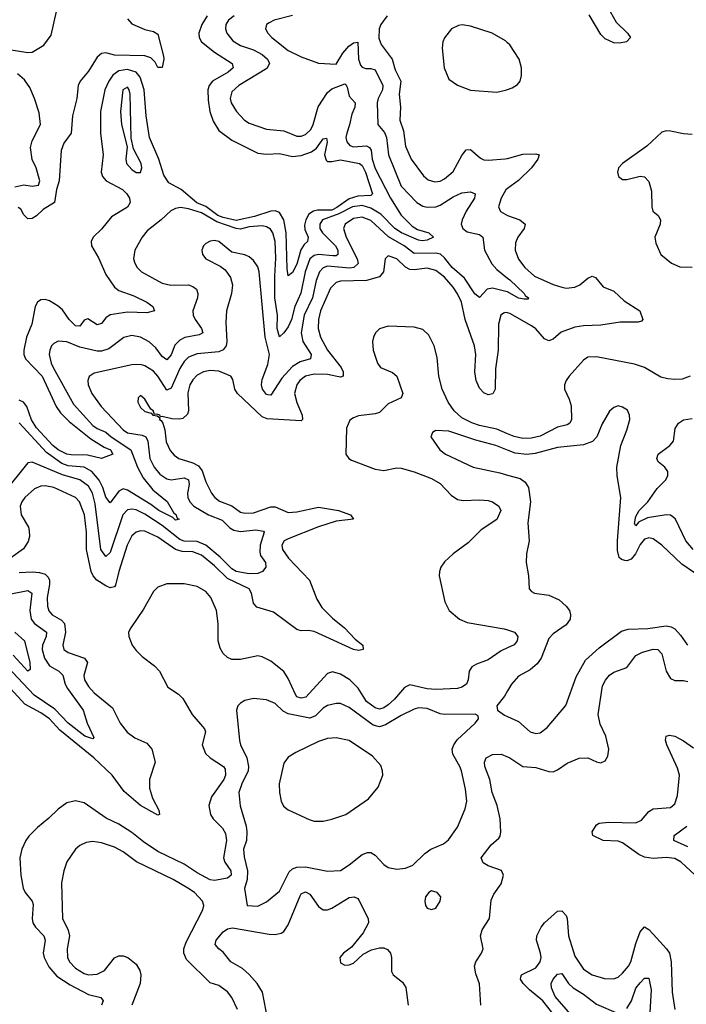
# Model space of a CAD drawing. Header units: inches. Extents: x 1694797 to 1849917, y 907313 to 1017959.
# Tile 659 of 834: x 1827753 to 1830823, y 941314 to 945853. Entities that reach past the tile are written whole.
import ezdxf

# ---------------------------------------------------------------- set-up
doc = ezdxf.new("R2010")
doc.units = ezdxf.units.IN
doc.header["$MEASUREMENT"] = 0
doc.layers.add('B8924', color=7, linetype='Continuous')
doc.layers.add('B8934', color=7, linetype='Continuous')

msp = doc.modelspace()

# ---------------------------------------------------------------- linework, layer by layer
at = {"layer": 'B8924', "color": 5}
for points, elevation in [([(1827704.7, 945715.3), (1827790, 945701), (1827810, 945703.3), (1827864.6, 945735.4), (1827898.1, 945781.9), (1827922.3, 945890)], 580), ([(1828250, 945856.9), (1828270, 945833.9), (1828330, 945807.3), (1828370, 945798.1), (1828390, 945785.3), (1828415.8, 945684.2), (1828417.3, 945670), (1828410, 945632.7), (1828390, 945631.6), (1828376.8, 945656.8), (1828357.1, 945677.1), (1828330, 945686), (1828190, 945688.5), (1828150, 945700.1), (1828130, 945696.8), (1828110, 945680.1), (1828070, 945614.7), (1828031.9, 945570), (1828023.1, 945550), (1828017, 945490), (1827995.6, 945410), (1827990, 945330), (1827956.9, 945283.1), (1827943.7, 945250), (1827934.8, 945110), (1827923, 945070), (1827913.5, 945010), (1827861.5, 944978.5), (1827830, 944948.2), (1827810, 944936), (1827790, 944935.3), (1827772.9, 944952.9), (1827758.6, 944978.6), (1827746.8, 944986.8)], 580), ([(1828616.8, 945870), (1828591.8, 945830), (1828578.5, 945790), (1828579.5, 945770), (1828590.1, 945750), (1828650, 945703), (1828731.1, 945650), (1828736.3, 945630), (1828713.7, 945610), (1828641.2, 945570), (1828626.2, 945550), (1828620.1, 945530), (1828621.4, 945481.4), (1828629, 945430), (1828644.8, 945384.8), (1828670, 945342.6), (1828730, 945296.6), (1828850, 945238), (1828890, 945232.2), (1828950, 945235.8), (1829010, 945222.5), (1829050, 945227.1), (1829096.6, 945243.4), (1829119.3, 945260.7), (1829150, 945304), (1829166, 945306), (1829168.7, 945288.7), (1829157.6, 945230), (1829164.6, 945204.6), (1829170, 945199.1), (1829190, 945199), (1829230, 945207.2), (1829317.5, 945190), (1829330, 945180.4), (1829345.4, 945150), (1829377.5, 945050), (1829370, 945042.8), (1829310, 945039.2), (1829270, 945026.8), (1829213.7, 944986.3), (1829190, 944975.4), (1829125.1, 944974.9), (1829106.4, 944970), (1829084.4, 944955.6), (1829070.3, 944930), (1829065.5, 944905.5), (1829066, 944886), (1829081, 944850), (1829078.7, 944830), (1829063.1, 944816.9), (1829047.4, 944792.6), (1829030, 944725.4), (1829010, 944687.4), (1828990, 944671.8), (1828984.7, 944704.7), (1828980, 944870), (1828969.7, 944929.7), (1828950, 944963.7), (1828930, 944972), (1828910, 944970.2), (1828834.8, 944945.2), (1828750, 944927.1), (1828690, 944940.7), (1828665.5, 944950), (1828610.9, 944990.9), (1828568.3, 945008.3), (1828496.6, 945070), (1828440.5, 945100.5), (1828416.7, 945136.7), (1828393.7, 945210), (1828351.1, 945310), (1828335.9, 945410), (1828326.9, 945530), (1828307.5, 945587.5), (1828290, 945610.2), (1828250, 945622.5), (1828210, 945616.2), (1828182.5, 945597.5), (1828163.3, 945570), (1828144.9, 945530), (1828124.8, 945430), (1828124.7, 945330), (1828137.4, 945230), (1828129, 945150), (1828134.1, 945130), (1828150.9, 945110), (1828226.7, 945070), (1828246.9, 945050), (1828258.3, 945030), (1828262.1, 945010), (1828250, 944988.3), (1828176.1, 944943.9), (1828130, 944887.1), (1828091.3, 944850), (1828081.6, 944830), (1828083.5, 944810), (1828115.3, 944755.3), (1828150, 944678), (1828190, 944619.7), (1828210, 944605), (1828279.2, 944579.2), (1828338.9, 944550), (1828366.5, 944530), (1828373.7, 944510), (1828339.2, 944500.8), (1828250, 944504.6), (1828170, 944491.6), (1828150, 944478.7), (1828130, 944452.2), (1828110, 944446.7), (1828066.6, 944473.4), (1828050, 944467), (1828030, 944440.7), (1828010, 944441.5), (1827981.2, 944470), (1827950, 944514.6), (1827930, 944532.4), (1827890, 944556.5), (1827870, 944563.5), (1827850, 944561.7), (1827835.3, 944550), (1827823.6, 944530), (1827808.3, 944450), (1827784.2, 944390), (1827772, 944330), (1827772.6, 944310), (1827780.1, 944290), (1827856.1, 944210), (1827920.6, 944070), (1827940.4, 944040.4), (1827981, 944001), (1828080.4, 943920.4), (1828141.9, 943881.9), (1828170.9, 943870), (1828181.5, 943850), (1828130, 943829.9), (1828064.8, 943844.8), (1827990, 943846.4), (1827970, 943850.8), (1827930, 943870.3), (1827906.3, 943890), (1827830, 943971.9), (1827807.8, 944007.8), (1827786, 944070), (1827770.3, 944090.3), (1827750, 944098.6)], 620), ([(1828740.2, 945870), (1828714.5, 945850), (1828702.9, 945830), (1828701, 945810), (1828706.6, 945790), (1828735.3, 945755.3), (1828770, 945733.4), (1828830, 945713.8), (1828870, 945692.3), (1828894.4, 945670), (1828903.2, 945650), (1828891.7, 945628.3), (1828762.6, 945550), (1828730, 945520.4), (1828722.4, 945490), (1828726.3, 945470), (1828751.8, 945430), (1828787.8, 945390), (1828810, 945375.5), (1828890, 945347.8), (1828970, 945340.9), (1829030, 945315.9), (1829050, 945315.2), (1829070, 945322.7), (1829094.1, 945345.9), (1829105.2, 945370), (1829128.3, 945451.7), (1829170, 945517.5), (1829190, 945534.1), (1829250, 945556.6), (1829254.5, 945554.5), (1829261.5, 945541.5), (1829270, 945499.6), (1829298.4, 945470), (1829296.2, 945450), (1829282.6, 945417.4), (1829272.6, 945367.4), (1829259.3, 945330), (1829255.8, 945310), (1829259, 945290), (1829273, 945273), (1829290, 945265.9), (1829350, 945271.5), (1829363.9, 945263.9), (1829371.1, 945251.1), (1829376.2, 945210), (1829390, 945166.4), (1829460.2, 945030), (1829510, 944951.5), (1829560.5, 944900.5), (1829585.3, 944885.3), (1829637.1, 944870), (1829659.6, 944850), (1829630, 944835.7), (1829607, 944833), (1829590, 944836), (1829510.8, 944870), (1829480.6, 944890), (1829417, 944957), (1829370, 944983.4), (1829330, 944996.4), (1829285.5, 944990), (1829222.9, 944957.1), (1829147.3, 944930), (1829134.9, 944910), (1829136.1, 944890), (1829147, 944870), (1829207.3, 944810), (1829217.7, 944790), (1829218.9, 944770), (1829210, 944764.9), (1829195.2, 944764.8), (1829129.6, 944770.4), (1829110, 944765.9), (1829090, 944750.4), (1829068.3, 944690), (1829048.4, 944591.6), (1829020.6, 944530), (1829005.5, 944470), (1828990, 944437.2), (1828970, 944408.7), (1828950, 944391.3), (1828939, 944430), (1828939.9, 944490), (1828928.7, 944570), (1828927.8, 944670), (1828933.3, 944753.3), (1828930.2, 944830), (1828919.7, 944870), (1828907.5, 944887.5), (1828890, 944898), (1828870, 944902.6), (1828810, 944898.2), (1828770, 944886.7), (1828750, 944889.7), (1828660.6, 944920.6), (1828590, 944961.9), (1828530, 944981.1), (1828493.4, 944986.6), (1828470, 944982.4), (1828448.5, 944971.5), (1828405.3, 944930), (1828340.8, 944879.2), (1828317.3, 944850), (1828283.6, 944790), (1828276.9, 944750), (1828282.8, 944730), (1828294, 944710), (1828314.6, 944690), (1828410, 944638.5), (1828449.6, 944629.6), (1828530, 944630.1), (1828550, 944622.7), (1828566.9, 944610), (1828574, 944590), (1828571.3, 944570), (1828550.1, 944510), (1828552.1, 944490), (1828560.5, 944470), (1828590.8, 944430), (1828596.9, 944410), (1828579.4, 944400.6), (1828512.9, 944387.1), (1828490, 944374.9), (1828468.2, 944351.9), (1828450, 944307.6), (1828430, 944285.3), (1828410, 944299.8), (1828380.8, 944340.8), (1828350, 944367.2), (1828310, 944388.8), (1828270, 944397.6), (1828232.4, 944387.6), (1828164.2, 944335.8), (1828130, 944324.4), (1828110, 944324.6), (1828030, 944343.2), (1827970, 944367.5), (1827930, 944370.5), (1827910, 944360.7), (1827900.2, 944350), (1827891.6, 944330), (1827889.5, 944310), (1827898.4, 944270), (1827908, 944250), (1828000.7, 944080.7), (1828090, 943982.8), (1828110, 943969), (1828150, 943951.7), (1828174.7, 943930), (1828265, 943870), (1828295.2, 943790), (1828321.7, 943741.7), (1828366.2, 943686.2), (1828432.3, 943632.3), (1828461.4, 943581.4), (1828473.1, 943570), (1828476.5, 943556.5), (1828487.7, 943550), (1828470, 943545.7), (1828458.4, 943558.4), (1828393.7, 943590), (1828357.4, 943617.4), (1828250, 943683.4), (1828230, 943690.4), (1828210, 943679.1), (1828170, 943625.6), (1828150, 943652.3), (1828136.2, 943696.2), (1828119.4, 943730), (1828084.8, 943770), (1828050, 943790.2), (1827977, 943797), (1827947.7, 943807.7), (1827877, 943857), (1827750, 943995.2)], 640), ([(1829010, 945872.6), (1828925.7, 945850), (1828902.3, 945837.7), (1828890.3, 945830), (1828884.7, 945810), (1828895.2, 945790), (1828913.8, 945770), (1828990, 945710.2), (1829050, 945681.4), (1829130, 945652.6), (1829210, 945647), (1829241.3, 945698.7), (1829268.3, 945730), (1829290, 945746.3), (1829310, 945748.4), (1829313.7, 945670), (1829323.3, 945643.3), (1829330, 945634), (1829347.6, 945627.6), (1829370, 945627.5), (1829390, 945621.2), (1829425.4, 945550), (1829423.3, 945530), (1829403.8, 945490), (1829400.1, 945470), (1829403.2, 945370), (1829432.6, 945332.6), (1829442.6, 945310), (1829451.3, 945230), (1829510, 945085), (1829582.2, 945010), (1829610, 944993.6), (1829630, 944988.1), (1829670, 944989.6), (1829690, 944997.2), (1829750, 945035.5), (1829790, 945053.9), (1829830, 945058.5), (1829850.2, 945050.2), (1829848, 945030), (1829809.7, 944970.3), (1829791.4, 944930), (1829786.9, 944910), (1829794.5, 944890), (1829814.3, 944874.3), (1829870, 944862.9), (1829886.7, 944850), (1829894.5, 944790), (1829927.7, 944727.7), (1829950, 944701.8), (1830000, 944661.7)], 660), ([(1829446.1, 945870), (1829416.8, 945830), (1829407.9, 945810), (1829406.8, 945766.8), (1829418.6, 945738.6), (1829468, 945670), (1829482.1, 945622.1), (1829508.2, 945570), (1829500.7, 945510), (1829506.3, 945450), (1829503.1, 945390), (1829520.4, 945340.4), (1829530.1, 945270), (1829555.9, 945210), (1829612.9, 945132.9), (1829634.7, 945114.7), (1829665.1, 945105.1), (1829690, 945108.3), (1829710, 945119.2), (1829750, 945152.2), (1829790, 945226.2), (1829810, 945252.7), (1829830, 945254.4), (1829875, 945215), (1829890, 945206.8), (1829910, 945204.5), (1829989.5, 945210.5), (1830000, 945213.3)], 680), ([(1830000, 945746), (1829990, 945755.5), (1829929.6, 945790), (1829830, 945822.2), (1829791.3, 945828.7), (1829773.5, 945826.5), (1829741.3, 945810), (1829710, 945769.5), (1829702.6, 945750), (1829699.1, 945720.9), (1829708.3, 945630), (1829730, 945578.9), (1829770, 945550.2), (1829830, 945527.2), (1829950, 945518.9), (1829990, 945527), (1830000, 945530.6)], 720), ([(1827730, 945081.7), (1827772, 945092), (1827810, 945084.9), (1827839.3, 945090), (1827845.2, 945110), (1827828.7, 945170), (1827810, 945208), (1827803.2, 945263.2), (1827810, 945294.4), (1827848.3, 945370), (1827843.1, 945423.1), (1827821.9, 945490), (1827799.3, 945539.3), (1827775.3, 945575.3), (1827742.8, 945602.8)], 580), ([(1830000, 945073.8), (1829992.2, 945067.8), (1829970.1, 945030), (1829958.4, 944990), (1829967.9, 944967.9), (1830000, 944950.2)], 680), ([(1830000, 944597.9), (1829998.6, 944598.6), (1829930, 944614.6), (1829906.3, 944610), (1829870, 944572.8), (1829850, 944588.6), (1829801.2, 944661.2), (1829744.5, 944710), (1829710, 944754.8), (1829691.5, 944771.5), (1829670, 944776.1), (1829570, 944775.4), (1829523.4, 944810), (1829451.2, 944851.2), (1829370, 944926.4), (1829330, 944942.9), (1829290, 944936.3), (1829252.2, 944910), (1829245.1, 944890), (1829256.6, 944850), (1829306.6, 944750), (1829311.2, 944728.8), (1829292.2, 944710), (1829272.5, 944707.5), (1829170, 944716.1), (1829150, 944708.8), (1829133.3, 944690), (1829118, 944650), (1829102.2, 944570), (1829063, 944490), (1829049.3, 944410), (1829057.4, 944370), (1829095.9, 944310), (1829092.4, 944290), (1829044.7, 944275.3), (1829010, 944254.4), (1828960.3, 944199.7), (1828910, 944122), (1828896, 944124), (1828890, 944125.1), (1828870.9, 944150), (1828866.6, 944170), (1828870, 944194), (1828895.9, 944264.1), (1828903.1, 944310), (1828884.1, 944390), (1828856.5, 944690), (1828850, 944714), (1828830, 944743), (1828810, 944759.1), (1828790, 944768.4), (1828730, 944780.5), (1828670, 944829.7), (1828650, 944834.8), (1828630, 944832.4), (1828610, 944821.6), (1828599.5, 944810), (1828592.4, 944790), (1828594.9, 944770), (1828610.6, 944750), (1828676.5, 944716.5), (1828700, 944700), (1828724, 944664), (1828733.6, 944630), (1828729.2, 944590), (1828705.8, 944510), (1828702.9, 944457.1), (1828706.8, 944370), (1828703.4, 944350), (1828690, 944330.6), (1828670, 944322.2), (1828570, 944312.6), (1828530, 944296.7), (1828510, 944277), (1828490, 944245.4), (1828450, 944153.5), (1828433.5, 944146.5), (1828430, 944145.8), (1828390, 944209.9), (1828370, 944231.9), (1828330, 944257.5), (1828310, 944263.2), (1828270, 944261.6), (1828096.8, 944223.2), (1828072.6, 944207.4), (1828066.7, 944190), (1828067.9, 944170), (1828085.9, 944130), (1828129, 944069), (1828230, 943962.4), (1828250, 943947.8), (1828317.9, 943937.9), (1828334.7, 943930), (1828342.7, 943910), (1828351.9, 943830), (1828372.1, 943790), (1828397.9, 943757.9), (1828430, 943737.1), (1828450, 943732.5), (1828510, 943741), (1828530, 943732.2), (1828533.4, 943710), (1828525.2, 943670), (1828526.7, 943650), (1828536.4, 943630), (1828555.3, 943610), (1828623, 943570), (1828685.2, 943545.2), (1828720.5, 943510), (1828739.2, 943499.2), (1828770, 943494.2), (1828841.3, 943501.3), (1828875.2, 943495.2), (1828878.9, 943490), (1828860.4, 943430), (1828858.3, 943398.3), (1828862.5, 943382.5), (1828884.7, 943350), (1828886.2, 943330), (1828871.6, 943310), (1828850, 943299.8), (1828810, 943298.9), (1828750, 943308.6), (1828730, 943320.9), (1828676, 943376), (1828610, 943430.6), (1828570, 943447.4), (1828510, 943449), (1828490, 943456.1), (1828410, 943520.6), (1828330, 943573.3), (1828290, 943592.9), (1828270, 943597), (1828250, 943593.2), (1828228.8, 943571.2), (1828170, 943396.4), (1828150, 943378.2), (1828127.4, 943410), (1828100.5, 943620.5), (1828088.1, 943670), (1828070, 943702.1), (1828030, 943732.3), (1827950, 943754.4), (1827810, 943813), (1827790, 943809.8), (1827678.8, 943670)], 660), ([(1830000, 944501.1), (1829990, 944503.4), (1829980.6, 944499.4), (1829968.3, 944490), (1829957.9, 944450), (1829956.1, 944330), (1829944, 944244), (1829942.6, 944150), (1829932.4, 944127.6), (1829910, 944123.9), (1829890, 944132.8), (1829870, 944154.3), (1829855.6, 944190), (1829849.9, 944229.9), (1829853.7, 944310), (1829847.3, 944350), (1829805.3, 944470), (1829787.2, 944550), (1829770, 944589.1), (1829750, 944620.2), (1829710, 944666.3), (1829670, 944696.7), (1829630, 944706.6), (1829570, 944699), (1829550, 944701.1), (1829530, 944711.5), (1829490, 944749.9), (1829450, 944763.5), (1829435.6, 944750), (1829428.9, 944690), (1829410, 944666.7), (1829350, 944649.9), (1829230, 944647.8), (1829210, 944641.4), (1829184.9, 944615.1), (1829138.5, 944510), (1829129.2, 944470), (1829128.4, 944430), (1829138.3, 944390), (1829170.1, 944330), (1829233.8, 944250), (1829242.1, 944230), (1829242.3, 944210), (1829230, 944205.5), (1829170, 944217.9), (1829110, 944218.1), (1829070, 944209.5), (1829043.8, 944190), (1829029.2, 944170), (1829019, 944130), (1829028.7, 944088.7), (1829054.6, 944030), (1829055.2, 944010), (1829050, 944004.4), (1828893.1, 944013.1), (1828870, 944021.7), (1828756.2, 944130), (1828744.5, 944150), (1828734.4, 944194.4), (1828725.4, 944210), (1828670, 944233), (1828630, 944236), (1828598.9, 944230), (1828570, 944214.9), (1828550, 944192.9), (1828537.3, 944170), (1828527.3, 944132.7), (1828530.1, 944050), (1828526.3, 944033.7), (1828505, 944015), (1828490, 944011), (1828453.2, 944013.2), (1828410, 944023.7), (1828402, 944022), (1828399, 944030), (1828384.9, 944035.1), (1828373.2, 944033.2), (1828370, 944046), (1828366, 944046), (1828369, 944050), (1828356.9, 944056.9), (1828330, 944104), (1828310, 944121.2), (1828298.8, 944110), (1828297.3, 944090), (1828310, 944064.9), (1828330, 944046.7), (1828359.1, 944039.1), (1828366, 944030), (1828386, 944026), (1828398, 944018), (1828396.3, 944010), (1828405.3, 944005.3), (1828412.7, 943992.7), (1828422, 943962), (1828427.1, 943907.1), (1828446.2, 943866.2), (1828464.7, 943844.7), (1828485.5, 943830), (1828550, 943810.5), (1828576.7, 943796.7), (1828593.2, 943773.2), (1828610, 943722), (1828635.8, 943670), (1828651.7, 943650), (1828673.8, 943633.8), (1828730, 943612.5), (1828770, 943583.3), (1828790, 943577.4), (1828830, 943580.1), (1828910, 943607.1), (1828930, 943608), (1828990, 943580.8), (1829030, 943584.3), (1829130, 943606.4), (1829220.7, 943590), (1829276.3, 943570), (1829290.4, 943550), (1829210, 943540.7), (1829130, 943515.8), (1828990, 943459.7), (1828971, 943450), (1828960.1, 943430), (1828963.9, 943410), (1828990.5, 943370.5), (1829087.2, 943270), (1829121.4, 943181.4), (1829144, 943144), (1829193.6, 943093.6), (1829248.6, 943050), (1829298, 942998), (1829333.4, 942970), (1829335.3, 942950), (1829314.9, 942945.1), (1829290, 942949.9), (1829110, 943032.7), (1829082.3, 943037.7), (1829050, 943035.1), (1829030, 943042.4), (1828921.4, 943121.4), (1828845.5, 943145.5), (1828830, 943163.5), (1828821.1, 943210), (1828809.2, 943230), (1828710, 943276.9), (1828650, 943336), (1828590, 943384.2), (1828550, 943399.2), (1828501.6, 943401.6), (1828470.9, 943410.9), (1828390, 943466.8), (1828330, 943495.4), (1828310, 943497.3), (1828290, 943491.2), (1828270, 943473.4), (1828248.7, 943431.3), (1828209.4, 943310), (1828193.7, 943246.3), (1828190, 943239.3), (1828170, 943234.2), (1828150, 943242.5), (1828109, 943270), (1828092, 943290), (1828082.4, 943310), (1828060.6, 943410), (1828061.1, 943490), (1828051.6, 943570), (1828029.1, 943630), (1828010, 943650.5), (1827910, 943696.9), (1827870, 943704.2), (1827850, 943702), (1827821.8, 943690), (1827777.3, 943650), (1827762.6, 943630), (1827755.4, 943610), (1827760.1, 943570), (1827792.9, 943512.9), (1827797.4, 943497.4), (1827797.9, 943470), (1827792.6, 943447.4), (1827770, 943414.1), (1827711.4, 943370)], 680), ([(1830000, 943944.2), (1829950, 943965.9), (1829870, 943982.5), (1829834.9, 943994.9), (1829790, 944017.8), (1829753.7, 944050), (1829727.1, 944090), (1829698.3, 944150), (1829684.1, 944210), (1829675.3, 944295.3), (1829661.2, 944350), (1829638.1, 944398.1), (1829610, 944425.1), (1829570, 944435.4), (1829450, 944439.8), (1829410, 944427.1), (1829391.7, 944410), (1829381.8, 944390), (1829377.8, 944370), (1829380.6, 944330), (1829401, 944270), (1829414.4, 944250), (1829470, 944226.9), (1829489.5, 944210), (1829517.7, 944130), (1829510.1, 944109.9), (1829450, 944082.7), (1829410, 944042.5), (1829390, 944036), (1829313.2, 944026.9), (1829290, 944018.2), (1829273.9, 944006.1), (1829257.6, 943970), (1829255.6, 943850), (1829268.5, 943830), (1829281.8, 943821.9), (1829390, 943780.9), (1829430, 943775.5), (1829490, 943786.6), (1829510, 943785), (1829570, 943768.3), (1829650, 943737.5), (1829690, 943714.6), (1829740.4, 943660.4), (1829770, 943641.5), (1829795.9, 943635.9), (1829870, 943640.1), (1829910, 943635.9), (1829930.3, 943630), (1829959.6, 943610), (1829969.2, 943590), (1829950.5, 943549.5), (1829878.9, 943501.1), (1829819.3, 943440.7), (1829750, 943391.2), (1829710, 943354.3), (1829693.4, 943330), (1829686, 943310), (1829684.9, 943290), (1829711.7, 943170), (1829730.4, 943130), (1829779.3, 943090), (1829814.2, 943074.2), (1829984.4, 943044.4), (1830000, 943039.7)], 720), ([(1830000, 943868.3), (1829945.6, 943890), (1829853.9, 943913.9), (1829730, 943956.1), (1829670, 943958.4), (1829654.8, 943950), (1829646.8, 943930), (1829688.2, 943870), (1829714, 943850), (1829841, 943790), (1829964.4, 943764.4), (1830000, 943754)], 740), ([(1827750, 943304.1), (1827810, 943307.7), (1827845, 943305), (1827870, 943296.5), (1827883.6, 943283.6), (1827889.7, 943270), (1827889.7, 943250), (1827879.7, 943190), (1827881.8, 943150), (1827887.8, 943127.8), (1827901.9, 943110), (1827945.5, 943085.5), (1827960.1, 943070), (1827964.1, 943030), (1827951.5, 942970), (1827957.1, 942950), (1827976.6, 942936.6), (1828051.8, 942910), (1828064.8, 942890), (1828049.2, 942829.2), (1828052.3, 942810), (1828070, 942779), (1828096.1, 942750), (1828181.2, 942681.2), (1828215.7, 942610), (1828248.4, 942568.4), (1828283.3, 942543.3), (1828338.2, 942518.2), (1828362.2, 942490), (1828377, 942430), (1828351.5, 942350), (1828351.1, 942310), (1828364.6, 942264.6), (1828393.2, 942210), (1828396.5, 942190), (1828390, 942186), (1828310, 942231), (1828235, 942295.1), (1828179.3, 942370), (1828093.8, 942450), (1827938.4, 942578.4), (1827890, 942630.3), (1827850, 942658.3), (1827777.1, 942697.1), (1827710, 942770.4)], 680), ([(1830000, 942957.1), (1829970, 942943.2), (1829910, 942901.7), (1829857.3, 942882.7), (1829834.9, 942870), (1829822.9, 942850), (1829819.3, 942810), (1829811.2, 942790), (1829790, 942775.8), (1829770, 942769.5), (1829670, 942764.8), (1829630, 942768.6), (1829550, 942786.3), (1829525.1, 942774.9), (1829479.1, 942720.9), (1829450, 942694.1), (1829430, 942680.6), (1829410, 942675.2), (1829390, 942681), (1829350.4, 942710), (1829312.1, 942772.1), (1829273.7, 942810), (1829230, 942836.4), (1829193.1, 942846.9), (1829170, 942838.7), (1829070.4, 942729.6), (1829050, 942725.3), (1829030, 942732.3), (1829022.7, 942742.7), (1828990, 942816.8), (1828970, 942849), (1828910, 942896.5), (1828870, 942916), (1828850, 942920.2), (1828770, 942903.4), (1828730, 942904.3), (1828710, 942912.6), (1828690.7, 942930.7), (1828675.9, 942955.9), (1828667.2, 942990), (1828667.9, 943070), (1828659.6, 943130), (1828632.9, 943190), (1828610, 943217.7), (1828570, 943240.7), (1828510, 943253.1), (1828430, 943251.8), (1828390, 943237.4), (1828370, 943216.8), (1828323.9, 943136.1), (1828265.7, 943050), (1828254.9, 943030), (1828255.6, 943010), (1828271.5, 942970), (1828290, 942944.9), (1828317.6, 942917.6), (1828374.7, 942874.7), (1828397.5, 942850), (1828435.9, 942775.9), (1828484.2, 942744.2), (1828504.4, 942724.4), (1828547.6, 942650), (1828603.7, 942583.7), (1828608.9, 942570), (1828594.1, 942510), (1828609.5, 942470), (1828630.2, 942450), (1828691.2, 942411.2), (1828698.7, 942398.7), (1828700.6, 942370), (1828692.5, 942350), (1828635.7, 942270), (1828623.5, 942230), (1828631.1, 942190), (1828644.1, 942170), (1828686.4, 942126.4), (1828701.3, 942101.3), (1828705.7, 942070), (1828692, 941990), (1828698.2, 941970), (1828724.9, 941930), (1828727.3, 941910), (1828710, 941896.4), (1828650, 941885.2), (1828630, 941888.4), (1828570, 941920.1), (1828510, 941961), (1828390, 942018.8), (1828323.1, 942063.1), (1828270, 942106.7), (1828210, 942144), (1828151.8, 942171.9), (1828050, 942243.5), (1828010, 942252.6), (1827970, 942243.5), (1827930, 942214), (1827888, 942172), (1827834.9, 942130), (1827794.9, 942090), (1827781.7, 942070), (1827762.8, 942030), (1827754, 941990), (1827757.6, 941910), (1827769.3, 941850), (1827778.5, 941830), (1827810.1, 941790), (1827814.6, 941774.6), (1827810.1, 941710.1), (1827814, 941690), (1827826.4, 941670), (1827863.5, 941630), (1827870, 941610.4), (1827860.5, 941550), (1827865.7, 941530), (1827887.8, 941487.8), (1827924.1, 941444.1), (1827984.9, 941404.9), (1828070, 941360.4), (1828126.3, 941346.3), (1828138, 941330), (1828130.2, 941310)], 720), ([(1827690, 943201.9), (1827790, 943222.2), (1827808.4, 943210), (1827799.5, 943130), (1827805.3, 943090), (1827821.4, 943070), (1827876, 943030), (1827875.7, 943010), (1827858.5, 942970), (1827856.4, 942950), (1827867.6, 942910), (1827890, 942873.8), (1827933.8, 942850), (1827951.2, 942831.2), (1827962.9, 942790), (1827973.4, 942770), (1828045, 942670), (1828064.5, 942610), (1828095.1, 942544.9), (1828090, 942538), (1828052.6, 942550), (1827975.6, 942610), (1827914.4, 942674.4), (1827819.3, 942739.3), (1827693.5, 942873.5)], 660), ([(1827730.1, 943030), (1827774.6, 942990), (1827799.8, 942890), (1827801.7, 942858.3), (1827790, 942849.9), (1827723.3, 942923.2)], 640), ([(1830000, 942758.7), (1829985.7, 942734.3), (1829950.7, 942690), (1829954, 942670), (1829986.6, 942646.6), (1830000, 942640.4)], 740), ([(1829876.3, 941310), (1829870.7, 941409.3), (1829854.6, 941454.6), (1829848.2, 941490), (1829853.8, 941510), (1829880.2, 941550), (1829887.5, 941570), (1829875.6, 941630), (1829883, 941657), (1829916.8, 941710), (1829925, 941795), (1829937.3, 941822.7), (1829971.1, 941870), (1829981.1, 941910), (1829971.8, 941931.8), (1829910, 941953.4), (1829887, 941967), (1829878.9, 941990), (1829924.5, 942050), (1829959.2, 942080.8), (1829965.7, 942090), (1829969.3, 942110), (1829965.9, 942170), (1829952.6, 942230), (1829928.4, 942290), (1829917.8, 942350), (1829895.6, 942410), (1829894.4, 942430), (1829901, 942450), (1829930, 942465.4), (1829970, 942466.7), (1830000, 942455)], 720), ([(1828755.5, 941290), (1828730, 941346), (1828710, 941372.4), (1828670, 941400.4), (1828630, 941414), (1828520.9, 941520.9), (1828508.9, 941550), (1828509.8, 941570), (1828519.1, 941601), (1828596.9, 941750), (1828600.5, 941770), (1828594.3, 941790), (1828558, 941830), (1828527.2, 941850), (1828460.4, 941890), (1828290.4, 941970.4), (1828230, 942016.8), (1828190, 942039), (1828130, 942059.1), (1828090, 942064.1), (1828059.7, 942060.3), (1828030, 942046.9), (1828010, 942029.6), (1827969.5, 941970.6), (1827955.6, 941930), (1827945.9, 941874.1), (1827950.2, 941710), (1827976.5, 941656.5), (1827981.9, 941630), (1827971.5, 941570), (1827973.1, 941530), (1827982.7, 941510), (1828010, 941481.7), (1828050, 941455.7), (1828070, 941449.6), (1828110, 941452.7), (1828143.5, 941470), (1828190, 941529.2), (1828210, 941537.2), (1828230, 941537.5), (1828250.9, 941530.9), (1828290, 941498.8), (1828306.8, 941470), (1828311.6, 941450), (1828308.2, 941410), (1828269.5, 941310)], 740), ([(1828893.7, 941250), (1828870.8, 941370), (1828847.3, 941410), (1828810, 941451.4), (1828779, 941479), (1828725.2, 941510), (1828690, 941554.2), (1828669.8, 941570), (1828654, 941590), (1828658.2, 941610), (1828690, 941649.2), (1828710, 941661.7), (1828733.6, 941666.4), (1828902.8, 941637.2), (1828930, 941636.1), (1828957.3, 941642.7), (1828970, 941650.2), (1828990, 941680.7), (1829044.9, 941815.1), (1829050, 941823.5), (1829070, 941833.4), (1829090, 941822.3), (1829130, 941765.4), (1829150.1, 941750.1), (1829170, 941749.6), (1829190, 941757), (1829270, 941806.5), (1829294, 941810), (1829310, 941802.6), (1829314.8, 941794.8), (1829358.4, 941710), (1829359.7, 941690), (1829335.5, 941644.5), (1829282, 941578), (1829244.4, 941550), (1829227, 941530), (1829230, 941504.9), (1829250, 941494.9), (1829270, 941495.8), (1829290, 941504.2), (1829334.4, 941545.6), (1829373.9, 941566), (1829410, 941575.1), (1829430, 941574.5), (1829447.6, 941567.6), (1829460.4, 941550), (1829464.9, 941530), (1829465.4, 941465.5), (1829473.4, 941450), (1829515.8, 941415.8), (1829531.3, 941391.3), (1829542.2, 941310)], 720)]:
    msp.add_lwpolyline(points, dxfattribs=dict(at, elevation=elevation))
for points, elevation in [([(1828250, 945541.1), (1828228.7, 945530), (1828217.2, 945430), (1828222.6, 945370), (1828247.3, 945267.3), (1828242, 945210), (1828245.4, 945190), (1828270, 945161.5), (1828290, 945147.7), (1828310, 945148.7), (1828315.5, 945170), (1828312.8, 945190), (1828277.6, 945257.6), (1828267, 945307), (1828261.8, 945510), (1828257.4, 945530)], 640), ([(1828830, 942723.5), (1828790, 942715.4), (1828770, 942702.9), (1828757.1, 942690), (1828752.2, 942670), (1828766, 942530), (1828770.2, 942510), (1828799.8, 942450), (1828807.5, 942410), (1828804.7, 942390), (1828775.7, 942330), (1828762.9, 942290), (1828768.6, 942228.6), (1828796.1, 942136.1), (1828799.8, 942110), (1828797.2, 942070), (1828784.4, 942030), (1828786.2, 941993.8), (1828802, 941930), (1828800.2, 941890), (1828788.7, 941848.7), (1828801, 941770), (1828850, 941766.5), (1828890, 941786), (1828950, 941836.5), (1828994.9, 941925.1), (1829010, 941938.7), (1829030, 941947.1), (1829070, 941947.7), (1829170, 941927.7), (1829230, 941931.2), (1829270, 941956.6), (1829330, 942005.2), (1829354.7, 942014.7), (1829370, 942014.2), (1829390, 942001.8), (1829430, 941959.5), (1829450, 941945.3), (1829490, 941938), (1829530, 941941.6), (1829564.2, 941955.8), (1829619.5, 942010), (1829647, 942030), (1829705.2, 942054.8), (1829727.9, 942072), (1829769.8, 942130.2), (1829804.2, 942215.8), (1829812.4, 942250), (1829806.3, 942306.3), (1829787.2, 942390), (1829780.3, 942410), (1829747.3, 942467.3), (1829745.2, 942490), (1829752.2, 942510), (1829767.3, 942532.7), (1829851.5, 942610), (1829866, 942630), (1829864, 942644), (1829851.3, 942651.3), (1829710, 942650.8), (1829690, 942654), (1829630, 942678.4), (1829590, 942680.3), (1829570, 942675.3), (1829510, 942645.7), (1829437.8, 942602.2), (1829410, 942594.1), (1829381.7, 942601.7), (1829270, 942683), (1829230, 942700.2), (1829210, 942701.5), (1829170, 942691.3), (1829150, 942679.5), (1829115.6, 942644.4), (1829090, 942633), (1828990, 942652.7), (1828965.9, 942665.9), (1828930, 942700.3), (1828890, 942717.7)], 740), ([(1829210, 942543.1), (1829170, 942539.3), (1829130, 942526.4), (1829024.2, 942475.8), (1828990, 942453.6), (1828970, 942425.2), (1828947.6, 942330), (1828948.9, 942290), (1828957.4, 942250), (1828968.4, 942228.4), (1828990, 942210.4), (1829085.8, 942165.8), (1829110, 942159), (1829150, 942159.1), (1829190, 942167.4), (1829255.1, 942190), (1829359.1, 942260.9), (1829404.8, 942315.2), (1829425.1, 942370), (1829424.2, 942390), (1829415.6, 942415.6), (1829377.5, 942457.5), (1829270, 942529.7)], 760), ([(1829650, 941837.2), (1829638, 941830), (1829622.8, 941810), (1829618.8, 941790), (1829622.8, 941770), (1829630, 941758), (1829650, 941751), (1829670, 941758), (1829689, 941790), (1829692.7, 941810), (1829675.3, 941830)], 740)]:
    msp.add_lwpolyline(points, close=True, dxfattribs=dict(at, elevation=elevation))
at = {"layer": 'B8934', "color": 5}
for points, elevation in [([(1830472.3, 945890), (1830500.7, 945840.7), (1830552.4, 945790), (1830565.7, 945770), (1830548, 945750), (1830515.9, 945744.1), (1830490, 945746.5), (1830450, 945764.6), (1830430, 945784), (1830375.1, 945875.1)], 680), ([(1830000, 945530.6), (1830021.7, 945538.3), (1830045.9, 945554.1), (1830058, 945570), (1830064.2, 945595.8), (1830064.7, 945630), (1830053.8, 945670), (1830010, 945736.4), (1830000, 945746)], 720), ([(1830850, 945323.6), (1830810, 945325.9), (1830750, 945338.7), (1830730, 945339.8), (1830710, 945334.5), (1830641.6, 945270), (1830528.8, 945190), (1830510.4, 945170), (1830506.5, 945150), (1830510.5, 945130), (1830530, 945115.8), (1830550, 945116.5), (1830610, 945131.7), (1830630, 945127.7), (1830650, 945106.4), (1830663, 945063), (1830664.8, 944990), (1830669.4, 944970), (1830692.9, 944950), (1830704.7, 944930), (1830702.1, 944910), (1830678, 944850), (1830682.2, 944822.2), (1830705.7, 944770), (1830755.3, 944730), (1830793.5, 944713.5), (1830850, 944711.8)], 720), ([(1830000, 945213.3), (1830070, 945232.3), (1830130, 945234.7), (1830144.9, 945230), (1830139.7, 945210), (1830110.1, 945170), (1830050, 945112.1), (1830000, 945073.8)], 680), ([(1830000, 944950.2), (1830000.3, 944950), (1830056.9, 944930), (1830080.6, 944910), (1830076.8, 944890), (1830047.8, 944850), (1830036.3, 944823.7), (1830034.6, 944790), (1830050, 944748.2), (1830079.8, 944710), (1830123.5, 944670), (1830210, 944631.6), (1830250, 944619.1), (1830270, 944615.1), (1830310, 944619.5), (1830332.2, 944630), (1830370, 944660.7), (1830390, 944670.2), (1830405, 944664.9), (1830440.9, 944620.9), (1830490, 944601.6), (1830536.4, 944556.4), (1830608.9, 944510), (1830623.1, 944470), (1830616.7, 944463.3), (1830600.8, 944459.2), (1830518.4, 944458.4), (1830430, 944444.3), (1830350, 944442.1), (1830310, 944435.6), (1830247, 944413), (1830210, 944379.5), (1830190, 944371.9), (1830170, 944381.3), (1830130, 944427.4), (1830110, 944441.1), (1830010, 944498.8), (1830000, 944501.1)], 680), ([(1830000, 944661.7), (1830010, 944653.7), (1830076, 944590), (1830080.7, 944580.7), (1830097.1, 944570), (1830094.9, 944565.1), (1830075.9, 944564.1), (1830050.2, 944569.8), (1830000, 944597.9)], 660), ([(1830840.7, 944210), (1830803.6, 944196.4), (1830770, 944193.6), (1830737.4, 944197.4), (1830705.2, 944205.2), (1830630, 944249), (1830584.2, 944264.2), (1830410, 944298.5), (1830370, 944297), (1830350, 944283.9), (1830284.3, 944210), (1830269.2, 944190), (1830261.5, 944170), (1830261.7, 944150), (1830284.1, 944104.1), (1830292.8, 944072.8), (1830294, 944010), (1830287, 943993), (1830274.5, 943985.5), (1830230, 943974.3), (1830150, 943933.7), (1830110, 943923.7), (1830070, 943922.4), (1830030, 943931.2), (1830000, 943944.2)], 720), ([(1830910, 943269.8), (1830803.3, 943343.3), (1830710, 943431.1), (1830670, 943459.7), (1830650, 943464.7), (1830630, 943457.6), (1830610, 943434), (1830589.7, 943390.3), (1830570, 943366.5), (1830550, 943358.7), (1830539.8, 943359.8), (1830524, 943364), (1830514, 943374), (1830506.2, 943406.2), (1830506.5, 943450), (1830521.1, 943650), (1830504.4, 943750), (1830503.5, 943790), (1830521.6, 943890), (1830550, 943961), (1830562.4, 944010), (1830561.6, 944030), (1830552.5, 944052.5), (1830530, 944066.6), (1830510, 944072.3), (1830490, 944065.2), (1830470, 944049), (1830435.5, 943990), (1830411.8, 943930), (1830390.9, 943909.1), (1830350, 943893.6), (1830230, 943880.8), (1830127.4, 943852.6), (1830088, 943848), (1830034.5, 943854.5), (1830000, 943868.3)], 740), ([(1830854.2, 943410), (1830821.4, 943450), (1830773.2, 943550), (1830761.6, 943561.6), (1830750, 943568.9), (1830730, 943570.9), (1830643.9, 943556.1), (1830603.7, 943536.3), (1830590, 943520.3), (1830585.2, 943530), (1830590, 943563.2), (1830605.8, 943590), (1830645.4, 943630), (1830688.9, 943691.1), (1830727.4, 943730), (1830738.2, 943750), (1830738.5, 943770), (1830723.7, 943790), (1830694, 943814), (1830688.1, 943830), (1830693.5, 943850), (1830748.1, 943890), (1830763.6, 943910), (1830771.8, 943968.2), (1830786.5, 943993.5), (1830810, 944008.6), (1830850, 944014.4)], 720), ([(1830000, 943754), (1830057.3, 943737.3), (1830081.7, 943721.7), (1830095.7, 943695.7), (1830105.5, 943630), (1830094, 943534), (1830099.7, 943450), (1830087.9, 943390), (1830086, 943350), (1830096.4, 943290), (1830099.1, 943230), (1830110, 943217.3), (1830124.7, 943210), (1830190, 943199.6), (1830238, 943178), (1830270.3, 943150.2), (1830284.9, 943130), (1830290.3, 943110.2), (1830287.9, 943090), (1830270, 943063.5), (1830210, 943022.3), (1830190, 942999.7), (1830155, 942910), (1830136.5, 942883.5), (1830104.5, 942855.5), (1830050, 942827.3), (1830018.4, 942790), (1830000, 942758.7)], 740), ([(1830000, 942640.4), (1830050, 942617.3), (1830103.7, 942570), (1830130, 942562.6), (1830150, 942566.2), (1830183.1, 942590), (1830268.9, 942691.1), (1830315.6, 942824.4), (1830358.7, 942901.3), (1830421.8, 942958.2), (1830525.2, 943034.8), (1830555.8, 943044.2), (1830646.1, 943046.1), (1830730, 943059.1), (1830754.1, 943054.1), (1830770, 943044.8), (1830796.5, 943016.5), (1830829.4, 942969.4)], 740), ([(1830000, 943039.7), (1830032, 943030), (1830046.9, 943010), (1830044.2, 942990), (1830030, 942971.1), (1830000, 942957.1)], 720), ([(1830000, 942455), (1830010, 942451), (1830070, 942410.2), (1830130, 942406), (1830190, 942387.3), (1830210, 942385.8), (1830230, 942394.7), (1830274.2, 942425.8), (1830330, 942448.9), (1830370.2, 942450.2), (1830410, 942432.2), (1830430, 942428), (1830450, 942437.3), (1830462.4, 942457.6), (1830466.6, 942490), (1830452.3, 942550), (1830425.9, 942605.9), (1830417.9, 942650), (1830437.7, 942782.3), (1830451.1, 942808.9), (1830470, 942830.9), (1830490, 942845.3), (1830550, 942866.4), (1830590, 942922.3), (1830621.9, 942938.1), (1830670, 942951.2), (1830692.8, 942950), (1830710, 942930.3), (1830729.7, 942849.7), (1830750, 942816.8), (1830770, 942807.2), (1830810, 942807.2), (1830830, 942802.3)], 720), ([(1830928.1, 941850), (1830799.6, 941970), (1830770, 941987.2), (1830730, 941991.6), (1830670, 941986.8), (1830630, 941992.1), (1830604.6, 942004.6), (1830530, 942058.9), (1830510, 942065.6), (1830439.6, 942070), (1830392.8, 942092.8), (1830389.7, 942110), (1830410, 942142), (1830422, 942150), (1830465.5, 942154.5), (1830590, 942150.5), (1830617.6, 942162.4), (1830650, 942202.6), (1830670, 942215.5), (1830750, 942222.2), (1830770, 942238.9), (1830783, 942277), (1830791.8, 942370), (1830782.9, 942402.9), (1830734.2, 942510), (1830727.9, 942532), (1830730, 942550.3), (1830745.8, 942554.2), (1830770, 942551), (1830810, 942529.3), (1830856.2, 942496.2)], 680), ([(1830830, 942040.5), (1830765.7, 942070), (1830767.8, 942092.2), (1830825.2, 942134.8)], 660), ([(1830236.5, 941236.5), (1830162.3, 941330), (1830100.5, 941380.5), (1830072.5, 941410), (1830060.2, 941430), (1830061.1, 941438.9), (1830063.9, 941450), (1830130, 941482), (1830150.4, 941510), (1830154.3, 941530), (1830151.7, 941550), (1830133.7, 941610), (1830134.8, 941630), (1830154.2, 941670), (1830169.8, 941690), (1830230, 941743.2), (1830250, 941745.2), (1830270, 941724), (1830274.9, 941710), (1830281.1, 941630), (1830310, 941536.5), (1830350, 941477.1), (1830390, 941450.2), (1830446.1, 941433.9), (1830488.6, 941431.4), (1830510, 941439.6), (1830530, 941457.8), (1830556.7, 941490), (1830567.3, 941510), (1830590, 941594), (1830610, 941648.5), (1830630, 941671.3), (1830650, 941658.6), (1830670, 941637.8), (1830732.7, 941570), (1830745.1, 941550), (1830754.1, 941510), (1830757.5, 941370), (1830770.2, 941290.2)], 680), ([(1830289.2, 941269.2), (1830219.6, 941350), (1830201.7, 941390), (1830200.2, 941410), (1830209.9, 941430), (1830230, 941453.8), (1830250, 941456.9), (1830280.7, 941410), (1830301.8, 941390), (1830350, 941361.3), (1830410, 941315.1), (1830510, 941272.4)], 660), ([(1830550, 941295.3), (1830570.8, 941330), (1830590, 941389.2), (1830610, 941413.5), (1830630, 941434.9), (1830650, 941434.4), (1830661.4, 941381.4), (1830653.1, 941250)], 660)]:
    msp.add_lwpolyline(points, dxfattribs=dict(at, elevation=elevation))

doc.saveas('drawing.dxf')
